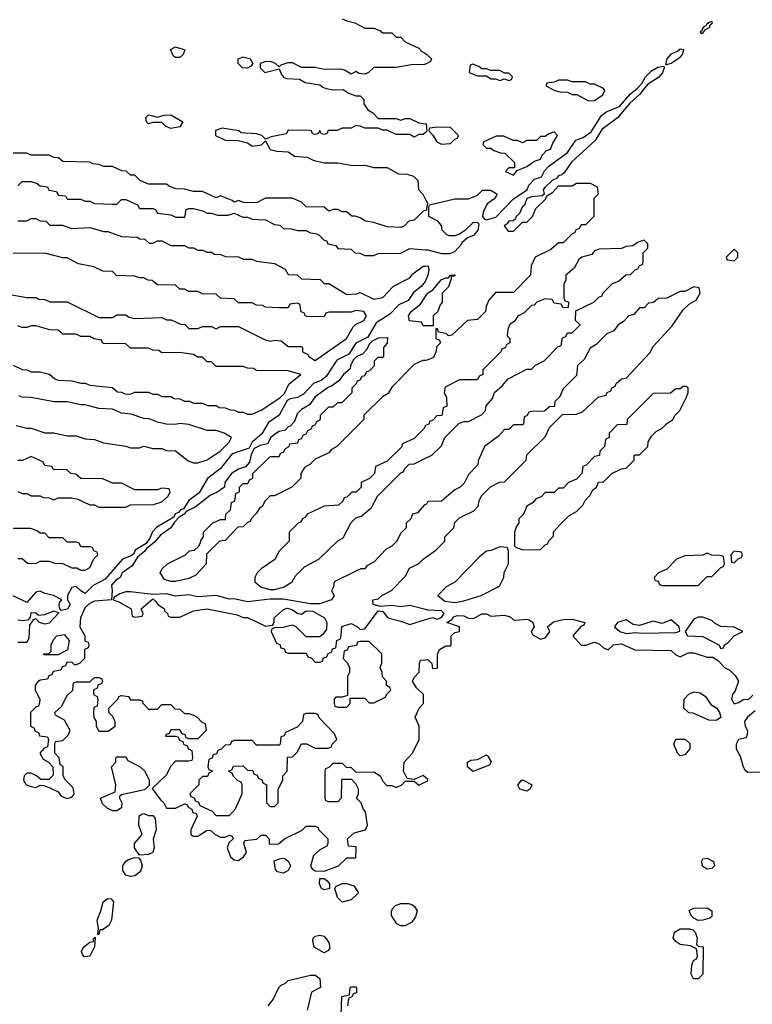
# Model space of a CAD drawing. Header units: inches. Extents: x 2380053 to 2584298, y 380219 to 546618.
# Tile 518 of 656: x 2498199 to 2501450, y 455096 to 459464. Entities that reach past the tile are written whole.
import ezdxf

# ---------------------------------------------------------------- set-up
doc = ezdxf.new("R2010")
doc.units = ezdxf.units.IN
doc.header["$MEASUREMENT"] = 0
doc.layers.add('C4495', color=7, linetype='Continuous')
doc.layers.add('C5405', color=7, linetype='Continuous')

msp = doc.modelspace()

# ---------------------------------------------------------------- linework, layer by layer
at = {"layer": 'C4495', "color": 2, "elevation": 46}
for points in [[(2499630, 459468), (2499650, 459458), (2499686, 459450), (2499730, 459426), (2499770, 459426), (2499796.4, 459416.4), (2499810, 459406), (2499850, 459406), (2499870, 459386), (2499890, 459386), (2499910, 459366), (2499970, 459338), (2499983.1, 459323.1), (2500000, 459313.4)], [(2500000, 459267), (2499995.3, 459264.7), (2499936.4, 459263.6), (2499870, 459252), (2499770, 459252), (2499746, 459230), (2499730, 459222), (2499705.4, 459225.4), (2499690, 459234), (2499670, 459222), (2499639.6, 459239.6), (2499623.6, 459243.6), (2499550, 459242), (2499510, 459252), (2499450, 459252), (2499410, 459272), (2499388.4, 459271.6), (2499358, 459262), (2499350, 459254), (2499334, 459270), (2499316.9, 459276.9), (2499290, 459278), (2499266, 459270), (2499266, 459250), (2499286, 459230), (2499350, 459246), (2499360.2, 459220.2), (2499369.1, 459209.1), (2499382.7, 459202.7), (2499440.4, 459200.4), (2499465.2, 459185.2), (2499530, 459175.3), (2499544, 459164), (2499559, 459159), (2499590, 459152.7), (2499634.6, 459154.6), (2499658, 459138), (2499690, 459126), (2499710, 459126), (2499726, 459110), (2499726, 459090), (2499743.1, 459063.1), (2499766, 459050), (2499790, 459026), (2499870, 459026), (2499890, 459018), (2499910, 459026), (2499930, 459026), (2499970, 459006), (2500000, 459002.3)], [(2500000, 458964), (2499990, 458954), (2499970, 458954), (2499950, 458942), (2499930, 458954), (2499870, 458954), (2499830, 458974), (2499810, 458974), (2499790, 458982), (2499730, 458982), (2499711.6, 458991.6), (2499690, 458994), (2499670, 458982), (2499630, 458982), (2499607.3, 458972.7), (2499568.4, 458971.6), (2499562, 458958), (2499550, 458954), (2499538, 458958), (2499530, 458972), (2499522, 458958), (2499510, 458954), (2499498, 458958), (2499494, 458970), (2499487.3, 458972.7), (2499390, 458974), (2499382, 458958), (2499315.3, 458944.7), (2499290, 458934), (2499274, 458950), (2499250, 458958), (2499182, 458962), (2499171.1, 458971.1), (2499098, 458982), (2499067.3, 458972.7), (2499068, 458950), (2499110, 458928.7), (2499168.4, 458928.4), (2499210, 458918), (2499230, 458902), (2499271.6, 458908.4), (2499290, 458926), (2499310, 458888), (2499340.2, 458880.2), (2499390, 458878), (2499418, 458858), (2499474, 458854), (2499500.4, 458840.4), (2499550, 458828), (2499610, 458828), (2499676.5, 458816.5), (2499730, 458819), (2499770, 458808), (2499830, 458808.7), (2499880.2, 458780.2), (2499918, 458778), (2499946, 458770), (2499966, 458750), (2499968, 458710), (2499988, 458690), (2500000, 458666)], [(2500000, 458617.3), (2499990, 458614), (2499950, 458574), (2499926, 458570), (2499906, 458550), (2499890, 458542), (2499830, 458544.7), (2499770, 458564.7), (2499734, 458570), (2499710, 458584.7), (2499687.3, 458592.7), (2499672.7, 458592.7), (2499650, 458612), (2499630, 458612), (2499610, 458622), (2499590, 458622), (2499570, 458614), (2499550, 458632), (2499470, 458634), (2499450, 458654), (2499408.4, 458671.6), (2499290, 458672), (2499250, 458652), (2499192.7, 458652.7), (2499170, 458662), (2499150, 458654), (2499142, 458662), (2499090, 458682), (2499070, 458674), (2499010, 458702), (2498970, 458702), (2498930, 458712), (2498892.7, 458712.7), (2498863.6, 458723.6), (2498850, 458734), (2498770, 458734), (2498734, 458750), (2498710, 458774), (2498690, 458774), (2498671.6, 458791.6), (2498652.7, 458792.7), (2498610, 458812), (2498572.7, 458812.7), (2498550, 458822), (2498523.6, 458823.6), (2498510, 458832), (2498390, 458834), (2498371.6, 458851.6), (2498350, 458852), (2498330, 458862), (2498250, 458862), (2498230, 458872), (2498170, 458872)], [(2498190, 458726), (2498210, 458746), (2498250, 458746), (2498276.4, 458736.4), (2498290, 458726), (2498322, 458722), (2498327.3, 458707.3), (2498362, 458702), (2498370, 458686), (2498402, 458682), (2498410, 458668), (2498470, 458668), (2498490, 458658), (2498510, 458658), (2498530, 458648.7), (2498610, 458646), (2498630, 458646), (2498650, 458666), (2498670, 458666), (2498722, 458642), (2498730, 458626), (2498790, 458626), (2498802, 458622), (2498810, 458606), (2498870, 458598), (2498891.6, 458588.4), (2498932, 458588), (2498938, 458622), (2498950, 458626), (2498970, 458626), (2499014.6, 458614.6), (2499030, 458606), (2499050, 458606), (2499076.4, 458596.4), (2499123.6, 458596.4), (2499150, 458606), (2499188.4, 458588.4), (2499210, 458588), (2499230, 458579), (2499290, 458575.3), (2499330, 458555.3), (2499352.9, 458552.9), (2499370, 458538), (2499403.6, 458536.4), (2499431.6, 458528.4), (2499470, 458528), (2499490, 458518), (2499510, 458515.3), (2499526, 458510), (2499550, 458486), (2499562, 458482), (2499566, 458470), (2499602, 458462), (2499610, 458448), (2499670, 458446), (2499686, 458430), (2499710, 458428), (2499730, 458418), (2499770, 458418), (2499790, 458426), (2499890, 458428), (2499930, 458448), (2500000, 458443.3)], [(2498190, 458572), (2498230, 458572), (2498250, 458582), (2498270, 458582), (2498290, 458572), (2498314, 458570), (2498332.7, 458552.7), (2498388.4, 458551.6), (2498430, 458538), (2498510, 458542), (2498570, 458524.7), (2498590, 458524.7), (2498650, 458502), (2498719.6, 458499.6), (2498732, 458492), (2498754, 458490), (2498772.7, 458472.7), (2498790, 458472), (2498810, 458482), (2498830, 458482), (2498870, 458462), (2498930, 458462), (2498950, 458452), (2498970, 458452), (2498990, 458442), (2499010, 458442), (2499030, 458432), (2499050, 458432), (2499063.6, 458423.6), (2499090, 458422), (2499112.7, 458412.7), (2499170, 458412), (2499190, 458402), (2499230, 458402), (2499250, 458392), (2499330, 458382), (2499376.9, 458356.9), (2499390, 458334), (2499430, 458332), (2499450, 458314), (2499531.6, 458311.6), (2499550, 458294), (2499570, 458294), (2499650, 458244.7), (2499692.9, 458247.1), (2499710, 458254), (2499770, 458224.7), (2499810, 458232), (2499858, 458282), (2499930, 458318), (2499943.7, 458336.3), (2499989.1, 458370.9), (2500000, 458371)], [(2498163.6, 458243.6), (2498230, 458231.3), (2498271.1, 458231.1), (2498283.6, 458223.6), (2498310, 458222), (2498332.7, 458212.7), (2498410, 458212), (2498550, 458142), (2498610, 458142), (2498630, 458154), (2498670, 458154), (2498683.6, 458143.6), (2498710, 458138), (2498830, 458142), (2498850, 458132), (2498871.6, 458131.6), (2498912.7, 458112.7), (2498931.6, 458111.6), (2498950, 458094), (2498990, 458094), (2499010, 458102), (2499050, 458102), (2499070, 458092), (2499090, 458102), (2499170, 458102), (2499285.4, 458045.4), (2499310, 458038), (2499330, 458042), (2499359.6, 458039.6), (2499390, 458014), (2499450, 458014), (2499454, 458010), (2499454, 457990), (2499478, 457978), (2499482, 457970), (2499510, 457952), (2499648.7, 458050), (2499679, 458101), (2499688.7, 458111.3), (2499726, 458130), (2499738, 458150), (2499726, 458170), (2499690, 458173.2), (2499670, 458166), (2499570, 458166), (2499558, 458162), (2499550, 458146), (2499472.7, 458147.3), (2499466, 458150), (2499462, 458162), (2499447.3, 458167.3), (2499442, 458202), (2499430, 458206), (2499398, 458202), (2499390, 458186), (2499350, 458186), (2499290, 458188), (2499276.4, 458196.4), (2499250, 458198), (2499230, 458208), (2499170, 458208), (2499150, 458226), (2499090, 458228), (2499070, 458246), (2499010, 458248), (2498990, 458258), (2498950, 458258), (2498930, 458268), (2498910, 458268), (2498890, 458286), (2498810, 458288), (2498787.3, 458307.3), (2498768.4, 458308.4), (2498750, 458318), (2498730, 458318), (2498710, 458326), (2498628.4, 458328.4), (2498610, 458346), (2498568.4, 458348.4), (2498527.3, 458367.3), (2498460.4, 458380.4), (2498410, 458408), (2498390, 458408), (2498310, 458428), (2498170, 458426)], [(2500000, 458305.6), (2499998.3, 458301.7), (2499980.4, 458279.6), (2499946.1, 458253.9), (2499922.6, 458217.4), (2499881.2, 458198.8), (2499842, 458158), (2499780.7, 458119.3), (2499744, 458056), (2499690, 458029.4), (2499659.9, 457980.1), (2499606.6, 457953.4), (2499558.6, 457881.4), (2499536.2, 457863.8), (2499502.8, 457850), (2499457.8, 457802.2), (2499431.7, 457788.3), (2499398.8, 457781.2), (2499386, 457774), (2499350.3, 457709.7), (2499302.6, 457677.4), (2499273.8, 457626.2), (2499230.7, 457590), (2499216.8, 457563.2), (2499141.7, 457538.3), (2499090, 457472.7), (2499032.1, 457427.9), (2498995.8, 457364.2), (2498948.9, 457331.1), (2498925.5, 457294.5), (2498912, 457290), (2498903, 457277), (2498888.9, 457271.1), (2498882.8, 457257.2), (2498806.9, 457213.1), (2498788.7, 457191.3), (2498776.7, 457163.3), (2498759.3, 457140.7), (2498711, 457110), (2498705.5, 457094.5), (2498694, 457086), (2498654.8, 457070), (2498577.7, 456982.3), (2498525.5, 456954.5), (2498490, 456919), (2498469.5, 456929.5), (2498450, 456949), (2498430, 456945.2), (2498410.6, 456910), (2498410.8, 456890), (2498422.8, 456870), (2498410.4, 456849.6), (2498383.1, 456843.1), (2498375.3, 456855.3), (2498374, 456870), (2498376.4, 456883.6), (2498386, 456890), (2498349.1, 456909.1), (2498310, 456919), (2498290, 456929), (2498270, 456924), (2498230, 456878), (2498170, 456908)], [(2500000, 458106), (2499990, 458106), (2499982, 458122), (2499928.4, 458128.4), (2499924, 458150), (2499935.3, 458170), (2499978, 458202), (2500000, 458236)], [(2498170, 457931.3), (2498210, 457912), (2498231.1, 457911.1), (2498250, 457902), (2498290, 457902), (2498331.1, 457891.1), (2498354, 457870), (2498370, 457864.7), (2498430, 457862), (2498470, 457852), (2498490, 457852), (2498510, 457842), (2498610, 457832), (2498632.7, 457812.7), (2498650, 457812), (2498664.7, 457804.7), (2498690, 457802), (2498710, 457812), (2498770, 457811.3), (2498790, 457802), (2498810, 457802), (2498830, 457792), (2498870, 457792), (2498883.6, 457783.6), (2498910, 457782), (2498930, 457772), (2498951.6, 457771.6), (2498970, 457762), (2499010, 457762), (2499032.7, 457752.7), (2499070, 457752), (2499083.6, 457743.6), (2499110, 457742), (2499132.7, 457732.7), (2499151.6, 457731.6), (2499170, 457722), (2499190, 457722), (2499210, 457714), (2499230, 457714), (2499270, 457732), (2499353.6, 457786.4), (2499374, 457806), (2499393.6, 457846.4), (2499446, 457890), (2499390, 457906), (2499250, 457908), (2499236.4, 457916.4), (2499210, 457918), (2499190, 457926), (2499070, 457926), (2499050, 457946), (2499030, 457946), (2499010, 457966), (2498990, 457966), (2498970, 457978), (2498907.3, 457987.3), (2498830, 457986), (2498816.4, 457996.4), (2498790, 457998), (2498770, 458006), (2498690, 458006), (2498670, 458026), (2498572.7, 458027.3), (2498566, 458030), (2498562, 458042), (2498528.4, 458048.4), (2498510, 458058), (2498470, 458058), (2498450, 458068), (2498390, 458068), (2498370, 458086), (2498332.7, 458087.3), (2498270, 458106), (2498250, 458106), (2498230, 458098), (2498210, 458098), (2498190, 458106)], [(2500000, 457952.3), (2499988.4, 457951.6), (2499950, 457934), (2499850, 457834), (2499834.6, 457805.4), (2499808.9, 457791.1), (2499726, 457710), (2499726, 457690), (2499606, 457570), (2499583.1, 457556.9), (2499570, 457542), (2499510, 457514), (2499486, 457490), (2499463.1, 457476.9), (2499446, 457450), (2499446, 457430), (2499406, 457390), (2499330, 457352), (2499310, 457352), (2499288, 457330), (2499275.3, 457304.7), (2499263.1, 457296.9), (2499250, 457274), (2499226, 457250), (2499222, 457238), (2499210, 457234), (2499190, 457214), (2499167.3, 457212.7), (2499110, 457154), (2499086, 457150), (2499027.3, 457092.7), (2499026, 457050), (2498980.4, 456999.6), (2498950, 456984.7), (2498890, 456972), (2498870, 456972), (2498841, 456981), (2498822, 457010), (2498830, 457026), (2498854, 457050), (2498934, 457090), (2498952.7, 457107.3), (2498974, 457110), (2498992.7, 457127.3), (2498999.6, 457140.4), (2499003.6, 457156.4), (2499014, 457170), (2499014, 457190), (2499054, 457230), (2499090, 457246), (2499112.7, 457247.3), (2499114, 457270), (2499134, 457290), (2499138, 457322), (2499154, 457330), (2499158, 457362), (2499174, 457370), (2499174, 457390), (2499190, 457406), (2499210, 457406), (2499214, 457410), (2499218, 457422), (2499234, 457430), (2499234, 457450), (2499310, 457526), (2499350, 457526), (2499358, 457542), (2499370, 457546), (2499378, 457562), (2499394, 457570), (2499398, 457582), (2499432.7, 457587.3), (2499438, 457602), (2499450, 457606), (2499458, 457622), (2499470, 457626), (2499478, 457642), (2499494, 457650), (2499498, 457662), (2499510, 457666), (2499518, 457682), (2499534, 457690), (2499534, 457710), (2499570, 457746), (2499590, 457746), (2499610, 457766), (2499630, 457766), (2499674, 457810), (2499674, 457830), (2499694, 457850), (2499698, 457862), (2499710, 457866), (2499718, 457882), (2499730, 457886), (2499738, 457902), (2499752.7, 457907.3), (2499774, 457930), (2499774, 457950), (2499790, 457966), (2499810, 457966), (2499814, 457970), (2499814, 458010), (2499831.6, 458028.4), (2499832.7, 458052.7), (2499790, 458050.7), (2499762.7, 458037.3), (2499750, 458024.7), (2499739.1, 458000.9), (2499719.6, 457980.4), (2499695.3, 457970), (2499682, 457958), (2499666.6, 457930), (2499664.7, 457915.3), (2499635.3, 457890), (2499617.2, 457862.8), (2499582, 457838), (2499567.2, 457832.8), (2499509.6, 457790.4), (2499484.5, 457755.5), (2499450, 457734), (2499430, 457714.8), (2499418, 457682), (2499399, 457661), (2499390, 457658), (2499376.5, 457643.5), (2499350, 457636.3), (2499330, 457624), (2499313.2, 457610), (2499298, 457582), (2499265.4, 457574.6), (2499239, 457561), (2499226.6, 457533.4), (2499219, 457501), (2499200.4, 457479.6), (2499170, 457470.6), (2499139, 457450), (2499109.3, 457410), (2499108, 457390), (2499074, 457366), (2499045.1, 457354.9), (2498978, 457302), (2498937.2, 457282.8), (2498928.7, 457270), (2498904.7, 457255.3), (2498885.2, 457234.8), (2498869.2, 457210), (2498822.9, 457177.1), (2498795.9, 457144.1), (2498761.5, 457118.5), (2498753.8, 457106.2), (2498720.9, 457079.1), (2498698.4, 457041.6), (2498654, 457010), (2498644, 456990), (2498623.7, 456976.3), (2498605.4, 456954.6), (2498609.3, 456930), (2498606, 456890), (2498530, 456884), (2498507, 456873), (2498490, 456856), (2498468.7, 456810), (2498466, 456770), (2498488, 456730), (2498488.4, 456708.4), (2498502, 456702), (2498506, 456690), (2498502, 456678), (2498486, 456670), (2498486, 456630), (2498466, 456610), (2498450, 456602), (2498442, 456602), (2498430, 456614), (2498407.3, 456612.7), (2498402, 456598), (2498387.3, 456592.7), (2498382, 456578), (2498347.3, 456572.7), (2498342, 456558), (2498327.3, 456552.7), (2498322, 456538), (2498290, 456534), (2498276.4, 456523.6), (2498268, 456510), (2498268, 456490), (2498288, 456450), (2498287.3, 456432.7), (2498282, 456418), (2498270, 456414), (2498246, 456390), (2498246, 456330), (2498262, 456322), (2498267.3, 456307.3), (2498282, 456302), (2498287.3, 456287.3), (2498322, 456282), (2498326, 456270), (2498322, 456238), (2498307.3, 456232.7), (2498288, 456210), (2498303.1, 456183.1), (2498326, 456170), (2498346, 456150), (2498347.3, 456112.7), (2498327.3, 456092.7), (2498292.7, 456092.7), (2498274, 456110), (2498250, 456122), (2498230, 456122), (2498218, 456110), (2498215.3, 456090), (2498228, 456070), (2498250, 456062), (2498270, 456058), (2498290, 456068), (2498307.3, 456067.3), (2498330, 456058), (2498370, 456038), (2498381.2, 456021.2), (2498408.4, 456008.4), (2498430, 456015.3), (2498436.8, 456023.2), (2498441, 456030), (2498436.3, 456056.3), (2498402, 456090), (2498392, 456110), (2498391.6, 456151.6), (2498378, 456158), (2498374, 456190), (2498354, 456210), (2498354, 456250), (2498358, 456262), (2498390, 456266), (2498414, 456290), (2498422, 456310), (2498396.9, 456356.9), (2498358, 456378), (2498354, 456390), (2498383.6, 456416.4), (2498410, 456466), (2498434, 456490), (2498438, 456522), (2498450, 456526), (2498510, 456526), (2498530, 456546), (2498550, 456546), (2498562, 456542), (2498566, 456530), (2498562, 456518), (2498547.3, 456512.7), (2498542, 456498), (2498526, 456490), (2498526, 456470), (2498542, 456462), (2498546, 456450), (2498542, 456418), (2498527.3, 456412.7), (2498526, 456390), (2498528.4, 456368.4), (2498538, 456350), (2498538, 456330), (2498550, 456308), (2498591.6, 456308.4), (2498622, 456330), (2498622, 456350), (2498610, 456374), (2498594, 456390), (2498594, 456410), (2498634, 456450), (2498638, 456462), (2498650, 456466), (2498682, 456462), (2498690, 456446), (2498730, 456446), (2498742, 456442), (2498746, 456430), (2498770, 456406), (2498810, 456406), (2498830, 456426), (2498870, 456426), (2498887.3, 456407.3), (2498910, 456406), (2498930, 456386), (2498950, 456386), (2498970, 456378), (2498986, 456370), (2499007.3, 456347.3), (2499022, 456342), (2499026, 456310), (2498990, 456274), (2498950, 456274), (2498938, 456278), (2498934, 456290), (2498918, 456298), (2498910, 456314), (2498870, 456314), (2498862, 456298), (2498847.3, 456292.7), (2498846, 456286), (2498890, 456286), (2498902, 456282), (2498907.3, 456267.3), (2498922, 456262), (2498926, 456250), (2498942, 456242), (2498947.3, 456227.3), (2498962, 456222), (2498966, 456190), (2498962, 456178), (2498950, 456174), (2498890, 456174), (2498868.4, 456151.6), (2498850, 456114), (2498786, 456054), (2498823.1, 456003.1), (2498838, 455990), (2498850, 455966), (2498890, 455966), (2498930, 455986), (2498942, 455982), (2498946, 455970), (2498962, 455962), (2498967.3, 455947.3), (2498982, 455942), (2498986, 455930), (2498958, 455870), (2498958, 455850), (2498970, 455842), (2498990, 455842), (2499030, 455868), (2499047.3, 455867.3), (2499066, 455850), (2499090, 455838), (2499110, 455838), (2499130, 455846), (2499142, 455842), (2499146, 455830), (2499127.3, 455812.7), (2499119, 455790), (2499134, 455750), (2499150, 455737.2), (2499170, 455734), (2499192, 455750), (2499204.7, 455770), (2499194, 455810), (2499198, 455822), (2499251.6, 455828.4), (2499270, 455846), (2499290, 455846), (2499306, 455830), (2499306, 455810), (2499310, 455806), (2499347.3, 455807.3), (2499374, 455830), (2499451.6, 455868.4), (2499470, 455886), (2499510, 455886), (2499522, 455882), (2499526, 455870), (2499566, 455830), (2499566, 455810), (2499562, 455798), (2499530, 455782), (2499503.1, 455756.9), (2499488.9, 455708.9), (2499496.4, 455696.4), (2499510, 455688), (2499550, 455686), (2499614, 455710), (2499650, 455746), (2499690, 455746), (2499692, 455790), (2499690, 455794), (2499658, 455798), (2499654, 455830), (2499683.6, 455856.4), (2499734, 455870), (2499742, 455890), (2499734, 455950), (2499723.6, 455963.6), (2499714, 455990), (2499694, 456010), (2499702, 456030), (2499702, 456050), (2499690, 456074), (2499672.7, 456092.7), (2499627.3, 456092.7), (2499626, 456010), (2499610, 455994), (2499570, 455994), (2499558, 455998), (2499554, 456010), (2499554, 456130), (2499558, 456142), (2499572.7, 456147.3), (2499590, 456166), (2499630, 456166), (2499647.3, 456147.3), (2499670, 456146), (2499690, 456126), (2499770, 456128), (2499798, 456110), (2499810, 456086), (2499827.3, 456067.3), (2499850, 456066), (2499870, 456058), (2499894, 456070), (2499910, 456086), (2499950, 456086), (2499970, 456068.7), (2500000, 456083.2)], [(2498183.6, 457663.6), (2498230, 457652), (2498250, 457652), (2498310, 457631.3), (2498350.9, 457630.9), (2498410, 457618), (2498450, 457618), (2498490, 457604.7), (2498530, 457602), (2498570, 457586), (2498670, 457571.3), (2498690, 457564.7), (2498730, 457564.7), (2498750, 457571.3), (2498790, 457562), (2498830, 457562), (2498850, 457552), (2498890, 457551.3), (2498946.8, 457506.8), (2498970, 457498), (2498990, 457498), (2499030, 457511.3), (2499070, 457538), (2499088, 457550), (2499128, 457590), (2499138, 457610), (2499106, 457630), (2499070, 457642), (2499030, 457642), (2498950, 457668.7), (2498910, 457672.3), (2498890, 457668), (2498848.9, 457668.9), (2498810, 457678), (2498773.6, 457693.6), (2498750, 457694), (2498693.6, 457713.6), (2498650, 457719), (2498610, 457735.3), (2498550, 457739), (2498490, 457755.3), (2498470, 457755.3), (2498410, 457768), (2498351.6, 457768.4), (2498248.4, 457788.4), (2498210, 457788.7), (2498194.6, 457794.6)], [(2500000, 457663), (2499998, 457662), (2499994, 457650), (2499950, 457606), (2499898, 457582), (2499892.7, 457567.3), (2499830, 457506), (2499778, 457482), (2499774, 457450), (2499751.6, 457428.4), (2499714, 457410), (2499714, 457390), (2499691.6, 457368.4), (2499672.7, 457367.3), (2499650, 457346), (2499638, 457342), (2499632.7, 457327.3), (2499614, 457310), (2499550, 457306), (2499474, 457270), (2499464.7, 457255.3), (2499454, 457250), (2499444.7, 457235.3), (2499434, 457230), (2499394, 457190), (2499394, 457150), (2499350, 457106), (2499331.1, 457068.9), (2499270, 457028), (2499252, 457010), (2499242, 456990), (2499242, 456970), (2499270, 456946), (2499310, 456936), (2499330, 456936), (2499370, 456946), (2499408, 456970), (2499423.1, 456996.9), (2499463.1, 457036.9), (2499526, 457070), (2499610, 457152), (2499634.6, 457165.4), (2499670, 457234), (2499690, 457254), (2499716.4, 457263.6), (2499760.4, 457299.6), (2499786, 457350), (2499890, 457454), (2499902, 457458), (2499907.3, 457472.7), (2499927.3, 457492.7), (2499950, 457494), (2500000, 457518)], [(2498190, 457371.3), (2498210, 457362), (2498230, 457362), (2498250, 457352), (2498290, 457352), (2498303.6, 457343.6), (2498330, 457342), (2498350, 457334), (2498370, 457342), (2498430, 457342), (2498456.9, 457336.9), (2498510, 457312), (2498530, 457311.3), (2498550, 457302), (2498670, 457302), (2498690, 457312), (2498792.7, 457312.7), (2498830, 457324.7), (2498858, 457350), (2498866, 457370), (2498862, 457382), (2498830, 457386), (2498810, 457378), (2498710, 457378), (2498650, 457408), (2498610, 457408), (2498567.3, 457427.3), (2498470, 457428), (2498447.3, 457447.3), (2498426, 457450), (2498407.3, 457467.3), (2498348.4, 457468.4), (2498342, 457482), (2498310, 457486), (2498302, 457502), (2498250, 457526), (2498211.6, 457508.4), (2498190, 457508)], [(2500000, 457313), (2499994, 457310), (2499963.6, 457276.4), (2499942, 457270), (2499934, 457250), (2499914, 457230), (2499914, 457210), (2499890, 457186), (2499871.1, 457148.9), (2499850, 457128), (2499825.4, 457114.6), (2499770, 457058), (2499739.6, 457040.4), (2499730, 457028), (2499712.7, 457027.3), (2499690, 457018), (2499594, 456970), (2499591.6, 456948.4), (2499582, 456930), (2499594, 456910), (2499582, 456890), (2499530, 456873.2), (2499490, 456873.2), (2499370, 456893.2), (2499310, 456893.2), (2499210, 456881.2), (2499150, 456894.5), (2499130, 456892.7), (2499070, 456909.2), (2498990, 456904), (2498950, 456912.7), (2498890, 456906.6), (2498850, 456917.2), (2498790, 456914), (2498690, 456926), (2498670, 456926), (2498642.8, 456917.2), (2498618, 456902), (2498614, 456890), (2498638, 456882), (2498694, 456850), (2498698, 456818), (2498710, 456814), (2498742, 456818), (2498746, 456830), (2498738, 456850), (2498790, 456894), (2498803.6, 456883.6), (2498812, 456870), (2498842, 456850), (2498842, 456842), (2498854, 456830), (2498858, 456818), (2498870, 456814), (2498910, 456814), (2498970, 456842), (2499030, 456851), (2499163.6, 456823.6), (2499190, 456812), (2499210, 456812), (2499290, 456774), (2499322, 456778), (2499328, 456792), (2499328.7, 456810), (2499370, 456847.3), (2499386.3, 456853.7), (2499407.7, 456847.7), (2499430, 456831), (2499450, 456826), (2499470, 456842), (2499499.6, 456839.6), (2499551.3, 456810), (2499562, 456790), (2499559.6, 456760.4), (2499543.6, 456736.4), (2499530, 456726), (2499470, 456726), (2499426, 456770), (2499410, 456778), (2499367.3, 456767.3), (2499330, 456766), (2499318, 456762), (2499314, 456750), (2499338, 456698), (2499352.7, 456692.7), (2499358, 456678), (2499372.7, 456672.7), (2499378, 456658), (2499390, 456654), (2499470, 456654), (2499478, 456638), (2499492.7, 456632.7), (2499510, 456614), (2499530, 456614), (2499542, 456618), (2499547.3, 456632.7), (2499562, 456638), (2499567.3, 456652.7), (2499582, 456658), (2499587.3, 456672.7), (2499602, 456678), (2499606, 456710), (2499622, 456718), (2499626, 456730), (2499628, 456772), (2499670, 456784.7), (2499698, 456770), (2499710, 456758), (2499730, 456762), (2499790, 456841), (2499810, 456838), (2499832, 456810), (2499890, 456796.3), (2499930, 456781), (2500000, 456802.7)], [(2498190, 457074), (2498210, 457074), (2498232.7, 457052.7), (2498270, 457052), (2498290, 457062), (2498330, 457062), (2498352.7, 457052.7), (2498390, 457052), (2498430, 457032), (2498451.6, 457031.6), (2498470, 457022), (2498490, 457022), (2498510, 457034), (2498527.3, 457072.7), (2498546, 457090), (2498542, 457102), (2498527.3, 457107.3), (2498522, 457122), (2498510, 457126), (2498470, 457126), (2498462, 457142), (2498450, 457146), (2498410, 457146), (2498390, 457166), (2498330, 457166), (2498310, 457186), (2498290, 457186), (2498276.4, 457196.4), (2498247.3, 457207.3), (2498170, 457206)], [(2500000, 456846.7), (2499930, 456865.2), (2499890, 456859.3), (2499850, 456865.2), (2499800.2, 456860.2), (2499768, 456870), (2499766, 456890), (2499790, 456894), (2499806, 456910), (2499848.4, 456931.6), (2499910, 456994), (2499928.9, 457031.1), (2499970, 457052), (2499988.9, 457071.1), (2500000, 457078.7)], [(2498190, 456801), (2498210, 456798), (2498238, 456802), (2498247.3, 456812.7), (2498250, 456834), (2498270, 456832), (2498282, 456822), (2498310, 456824.7), (2498350, 456841), (2498372.7, 456832.7), (2498330, 456786.6), (2498310, 456782.7), (2498286, 456790), (2498270, 456806), (2498258, 456802), (2498242.8, 456777.2), (2498239.9, 456720.1), (2498230, 456700.9), (2498190, 456701.2)], [(2500000, 456102.5), (2499990, 456111), (2499950, 456094), (2499918, 456098), (2499902, 456130), (2499904.7, 456170), (2499942, 456210), (2499971.3, 456270), (2499971, 456330), (2499954, 456370), (2499972, 456410), (2499991.3, 456430), (2499990.7, 456470.7), (2499959.6, 456499.6), (2499942, 456530), (2499950, 456546), (2499972, 456570), (2499972.7, 456607.3), (2499978, 456622), (2500000, 456624.7)], [(2499302, 455090), (2499323.1, 455116.9), (2499349.1, 455170.9), (2499359, 455181), (2499378, 455190), (2499390, 455202), (2499490, 455226), (2499510, 455224.7), (2499531.1, 455211.1), (2499534, 455170), (2499494, 455150), (2499474, 455070)], [(2499626, 455050), (2499628, 455130), (2499662, 455138), (2499666, 455170), (2499670, 455174), (2499690, 455174), (2499694, 455170), (2499692.7, 455147.3), (2499678, 455142), (2499674, 455130), (2499658, 455122), (2499654, 455090)]]:
    msp.add_lwpolyline(points, dxfattribs=at)
for points in [[(2498890, 459295.3), (2498882, 459302), (2498868.7, 459331.3), (2498890, 459342.8), (2498932, 459330), (2498924.7, 459310), (2498910, 459295.3)], [(2499210, 459249), (2499188, 459250), (2499168, 459270), (2499168, 459290), (2499190, 459298.8), (2499222, 459290), (2499234, 459270), (2499223.6, 459256.4)], [(2498810, 459031.3), (2498840.2, 459039.8), (2498870, 459041), (2498922, 459010), (2498910, 458988.7), (2498870, 458981.2), (2498848, 458990), (2498830, 459008), (2498790, 459008), (2498770, 459002), (2498762, 459010), (2498758, 459030), (2498770, 459042)], [(2498306, 456646), (2498306, 456650), (2498327.3, 456652.7), (2498338, 456662), (2498339, 456690), (2498350, 456716), (2498364, 456730), (2498395.9, 456735.9), (2498418, 456710), (2498411.6, 456668.4), (2498370, 456646)], [(2499750, 456706), (2499710, 456706), (2499698, 456702), (2499692.7, 456687.3), (2499658, 456682), (2499652.7, 456667.3), (2499638, 456662), (2499634, 456630), (2499654, 456610), (2499662, 456590), (2499662, 456570), (2499654, 456550), (2499654, 456466), (2499630, 456458), (2499602, 456458), (2499594, 456450), (2499594, 456430), (2499598, 456418), (2499610, 456414), (2499650, 456414), (2499666, 456430), (2499666, 456454), (2499730, 456454), (2499750, 456434), (2499770, 456434), (2499822, 456458), (2499826, 456470), (2499846, 456490), (2499842, 456502), (2499826, 456510), (2499826, 456530), (2499808.4, 456548.4), (2499807.3, 456567.3), (2499798, 456590), (2499806, 456610), (2499806, 456650)], [(2499510, 456386), (2499470, 456386), (2499458, 456382), (2499454, 456350), (2499430, 456326), (2499378, 456302), (2499372.7, 456287.3), (2499358, 456282), (2499354, 456250), (2499350, 456246), (2499250, 456246), (2499230, 456266), (2499150, 456266), (2499138, 456262), (2499132.7, 456247.3), (2499110, 456246), (2499092.7, 456227.3), (2499078, 456222), (2499072.7, 456207.3), (2499058, 456202), (2499052.7, 456187.3), (2499038, 456182), (2499034, 456150), (2499038, 456138), (2499054, 456130), (2499038, 456122), (2499032.7, 456107.3), (2499010, 456106), (2498994, 456090), (2498994, 456070), (2498954, 456030), (2498958, 456018), (2498972.7, 456012.7), (2498978, 455998), (2498992.7, 455992.7), (2498998, 455978), (2499052.7, 455952.7), (2499070, 455934), (2499130, 455934), (2499156.4, 455963.6), (2499186, 456030), (2499186, 456070), (2499182, 456082), (2499167.3, 456087.3), (2499147.3, 456107.3), (2499142, 456122), (2499126, 456130), (2499142, 456138), (2499147.3, 456152.7), (2499190, 456154), (2499210, 456134), (2499232.7, 456132.7), (2499238, 456118), (2499252.7, 456112.7), (2499258, 456098), (2499272.7, 456092.7), (2499278, 456078), (2499294, 456070), (2499294, 455990), (2499310, 455974), (2499330, 455974), (2499346, 455990), (2499346, 456050), (2499366, 456090), (2499366, 456110), (2499386, 456130), (2499387.3, 456192.7), (2499410, 456194), (2499430, 456214), (2499450, 456252), (2499471.6, 456251.6), (2499510, 456232), (2499567.3, 456232.7), (2499582, 456238), (2499586, 456250), (2499606, 456270), (2499596.4, 456296.4), (2499527.3, 456367.3), (2499522, 456382)], [(2498610, 455954), (2498586.3, 455966.3), (2498565.6, 455985.6), (2498558, 456010), (2498622, 456038), (2498626, 456070), (2498606, 456150), (2498626, 456170), (2498626, 456190), (2498630, 456194), (2498670, 456194), (2498678, 456178), (2498734, 456150), (2498754, 456130), (2498774, 456090), (2498774, 456066), (2498752, 456048), (2498650, 456026), (2498642, 456018), (2498642, 456010), (2498652, 455990), (2498650, 455968), (2498630, 455954)], [(2498770, 455934), (2498790, 455934), (2498799.6, 455919.6), (2498804.7, 455870), (2498791.1, 455828.9), (2498794.8, 455790), (2498790, 455769), (2498770, 455761.2), (2498730, 455758), (2498708.7, 455790), (2498708, 455810), (2498742, 455850), (2498728, 455890), (2498728.4, 455931.6), (2498740.4, 455939.6), (2498750, 455942)], [(2498690, 455662.7), (2498670, 455668.7), (2498656, 455690), (2498656, 455710), (2498669.5, 455730.5), (2498681.5, 455738.5), (2498710, 455746.8), (2498725.4, 455745.4), (2498735.3, 455735.3), (2498742.8, 455710), (2498735.2, 455684.8), (2498710, 455666)], [(2499370, 455677.2), (2499343.2, 455683.2), (2499333.6, 455693.6), (2499328, 455732), (2499356.4, 455743.6), (2499370, 455744.7), (2499379.8, 455739.8), (2499392, 455730), (2499401, 455710), (2499390, 455689.2)], [(2499550, 455604), (2499538, 455610), (2499529, 455630), (2499530, 455654), (2499550, 455654), (2499563.6, 455643.6), (2499574, 455630), (2499574, 455610), (2499570, 455608.7)], [(2499630, 455549), (2499608.7, 455570), (2499598, 455610), (2499602, 455618), (2499630, 455632), (2499650, 455632), (2499682, 455622), (2499702, 455590), (2499670, 455559)], [(2498546, 455406), (2498548, 455432), (2498542.7, 455470), (2498559, 455510), (2498569, 455550), (2498590, 455566), (2498604.7, 455564.7), (2498614.8, 455550), (2498606, 455470), (2498594.9, 455445.1), (2498566, 455426), (2498554, 455426), (2498550, 455406)], [(2499890, 455444), (2499872.7, 455452.7), (2499849, 455490), (2499849, 455510), (2499856.5, 455523.5), (2499866, 455534), (2499890, 455542.8), (2499923.5, 455543.5), (2499939.1, 455539.1), (2499951.3, 455530), (2499962.8, 455510), (2499955.5, 455484.5), (2499939.1, 455460.9), (2499910, 455444)], [(2498487, 455307), (2498477.2, 455317.2), (2498473.2, 455330), (2498481.2, 455350), (2498510, 455372), (2498526, 455374), (2498526, 455386), (2498534, 455394), (2498531.1, 455351.1), (2498510, 455309.4)], [(2499550, 455324), (2499505.2, 455350), (2499500.2, 455379.8), (2499501.2, 455390), (2499510, 455398.8), (2499530, 455402.8), (2499550, 455398), (2499570.7, 455370.7), (2499574.8, 455345.2), (2499566.4, 455333.6)]]:
    msp.add_lwpolyline(points, close=True, dxfattribs=at)
at = {"layer": 'C5405', "color": 2, "elevation": 46}
for points in [[(2501270, 459455.3), (2501254, 459450), (2501254, 459446), (2501250, 459448.7), (2501243, 459437), (2501231.3, 459430), (2501234, 459426), (2501230, 459428), (2501225.8, 459414.2), (2501218, 459410), (2501222.8, 459402.8), (2501230, 459404), (2501240.9, 459419.1), (2501261.2, 459430), (2501261.2, 459438.8), (2501272.7, 459450)], [(2501130, 459332.3), (2501117.6, 459322.4), (2501089, 459311), (2501070.8, 459290), (2501064.7, 459264.7), (2501070, 459264.7), (2501090, 459270.8), (2501130, 459297.3), (2501140.9, 459310), (2501146, 459330)], [(2500210, 459266), (2500198, 459262), (2500194, 459230), (2500230, 459214), (2500270, 459214), (2500290, 459202), (2500310, 459202), (2500330, 459194), (2500350, 459202), (2500370, 459194), (2500382, 459198), (2500386, 459210), (2500370, 459226), (2500350, 459226), (2500330, 459238), (2500290, 459238), (2500270, 459246), (2500250, 459246), (2500236.4, 459256.4)], [(2500630, 459195.3), (2500590, 459195.3), (2500570, 459186), (2500538, 459182), (2500534, 459170), (2500574, 459150), (2500596.4, 459143.6), (2500630, 459142), (2500650, 459132), (2500671.6, 459131.6), (2500723.6, 459103.6), (2500750, 459104.7), (2500786, 459130), (2500795.3, 459150), (2500790, 459158), (2500750, 459178), (2500730, 459178), (2500710, 459188), (2500650, 459188)], [(2500052.7, 458987.3), (2500018, 458982), (2500014, 458970), (2500032, 458952), (2500050, 458922), (2500070, 458912), (2500110, 458914), (2500130, 458934), (2500142, 458938), (2500146, 458950), (2500110, 458986)], [(2500570, 458966), (2500543.6, 458956.4), (2500530, 458946), (2500510, 458946), (2500491.6, 458928.4), (2500450, 458928), (2500430, 458918), (2500407.3, 458927.3), (2500388.4, 458928.4), (2500347.3, 458947.3), (2500312.7, 458947.3), (2500258, 458922), (2500254, 458910), (2500270, 458894), (2500290, 458894), (2500303.6, 458883.6), (2500332.7, 458872.7), (2500351.6, 458871.6), (2500394, 458830), (2500394, 458806), (2500370, 458806), (2500354, 458790), (2500390, 458774), (2500406, 458794), (2500450, 458812), (2500484, 458836), (2500510, 458844.7), (2500518, 458862), (2500537.2, 458882.8), (2500554, 458890), (2500564, 458916), (2500586, 458950)], [(2501370, 458446), (2501334, 458410), (2501338, 458398), (2501370, 458394), (2501386, 458410), (2501386, 458430)], [(2501156.4, 457836.4), (2501143.6, 457836.4), (2501130, 457826), (2501110, 457826), (2501087.3, 457807.3), (2501010, 457806), (2500894, 457690), (2500892.7, 457667.3), (2500850, 457666), (2500814, 457630), (2500814, 457610), (2500798, 457602), (2500794, 457570), (2500774, 457550), (2500772, 457530), (2500750, 457526), (2500712.7, 457487.3), (2500698, 457482), (2500694, 457450), (2500670, 457426), (2500634, 457410), (2500610, 457386), (2500590, 457386), (2500570, 457366), (2500530, 457366), (2500512.7, 457347.3), (2500490, 457338), (2500478, 457322), (2500450, 457306), (2500434, 457270), (2500414, 457250), (2500414, 457230), (2500403.6, 457216.4), (2500394, 457190), (2500394, 457130), (2500402, 457122), (2500432.7, 457112.7), (2500510, 457114), (2500530, 457134), (2500542, 457138), (2500546, 457150), (2500567.3, 457172.7), (2500568.4, 457191.6), (2500596.4, 457223.6), (2500636.4, 457263.6), (2500670, 457282), (2500698, 457310), (2500708.4, 457331.6), (2500730, 457354), (2500742, 457378), (2500758, 457390), (2500767.3, 457412.7), (2500790, 457414), (2500826, 457450), (2500870, 457472), (2500890, 457474), (2500926, 457510), (2500926, 457530), (2500930, 457534), (2500950, 457534), (2500986, 457570), (2500988.4, 457591.6), (2501003.1, 457616.9), (2501023.1, 457636.9), (2501050, 457652), (2501068.9, 457671.1), (2501098, 457690), (2501108, 457710), (2501128, 457730), (2501158, 457790), (2501166, 457810), (2501166, 457830)], [(2500330, 457126), (2500291.6, 457108.4), (2500270, 457106), (2500239.6, 457080.4), (2500130, 456968), (2500091.6, 456948.4), (2500054, 456910), (2500084.7, 456884.7), (2500130, 456878), (2500170, 456886), (2500246, 456910), (2500328.4, 456951.6), (2500348, 456990), (2500348.9, 457011.1), (2500368, 457050), (2500367.3, 457107.3), (2500362, 457122)], [(2501250, 457098), (2501230, 457088), (2501150, 457086), (2501114, 457070), (2501070, 457026), (2501034, 457010), (2501014, 456990), (2501018, 456978), (2501032.7, 456972.7), (2501038, 456958), (2501050, 456954), (2501210, 456954), (2501250, 456994), (2501270, 456994), (2501310, 457034), (2501322, 457038), (2501326, 457050), (2501322, 457082), (2501307.3, 457087.3), (2501270, 457088)], [(2501370, 457106), (2501354, 457090), (2501358, 457058), (2501370, 457054), (2501387.3, 457072.7), (2501402, 457078), (2501406, 457090), (2501402, 457102)], [(2501230, 456814), (2501210, 456813.2), (2501190, 456804), (2501151.3, 456750), (2501162, 456730), (2501230, 456727.3), (2501302, 456690), (2501310, 456674), (2501322, 456678), (2501326, 456690), (2501341.2, 456698.8), (2501369.4, 456730.6), (2501408, 456750), (2501370, 456769), (2501310, 456772.3), (2501285.1, 456785.1), (2501270, 456799)], [(2501090, 456801.2), (2501050, 456786), (2501010, 456796), (2500950, 456776.2), (2500921.2, 456781.2), (2500890, 456800.9), (2500851.3, 456790), (2500838, 456770), (2500862, 456750), (2500890, 456741), (2500930, 456746), (2500962, 456742), (2501110, 456744.7), (2501128, 456752), (2501125.2, 456770)], [(2501290, 456355.3), (2501256.4, 456356.4), (2501187.3, 456387.3), (2501168.4, 456388.4), (2501146, 456410), (2501148, 456450), (2501168.9, 456471.1), (2501190, 456482), (2501218, 456478), (2501242, 456462), (2501266.4, 456426.4), (2501292, 456410), (2501304.7, 456390), (2501310, 456368)], [(2501130, 456198), (2501118, 456210), (2501102, 456250), (2501110, 456272), (2501151.6, 456271.6), (2501172.7, 456252.7), (2501172, 456230), (2501150, 456202)], [(2500210, 456129), (2500186, 456150), (2500186, 456170), (2500200.4, 456179.6), (2500230, 456182), (2500270, 456202), (2500276.9, 456196.9), (2500291.3, 456171.3), (2500283.6, 456156.4)], [(2500450, 456042), (2500418, 456050), (2500408.7, 456068.7), (2500426, 456090), (2500434, 456090), (2500472, 456070), (2500462, 456050)], [(2501250, 455695.3), (2501230, 455708), (2501225.2, 455730), (2501230, 455742), (2501250, 455744.7), (2501278, 455730), (2501282, 455710), (2501270, 455698)], [(2501210, 455468), (2501190, 455478), (2501178, 455490), (2501170, 455512), (2501190, 455522), (2501250, 455524.7), (2501270.5, 455510.5), (2501270, 455486), (2501262, 455478), (2501230, 455468.7)], [(2501210, 455209), (2501189.3, 455209.3), (2501179, 455230), (2501182, 455270), (2501188.9, 455291.1), (2501202, 455298), (2501206, 455310), (2501202, 455342), (2501175.3, 455355.3), (2501130, 455361.2), (2501112.5, 455372.5), (2501099, 455390), (2501104.1, 455415.9), (2501129.3, 455430.7), (2501171.3, 455431.3), (2501186, 455426), (2501196, 455416), (2501204.7, 455390), (2501202, 455362), (2501210, 455354), (2501231.6, 455351.6), (2501230.8, 455230)]]:
    msp.add_lwpolyline(points, close=True, dxfattribs=at)
for points in [[(2500000, 459313.4), (2500006, 459310), (2500026, 459290), (2500022, 459278), (2500000, 459267)], [(2500000, 458443.3), (2500010, 458442.7), (2500070, 458426), (2500107, 458427), (2500130, 458436), (2500160.7, 458470), (2500162.5, 458477.5), (2500184, 458496), (2500217.3, 458510), (2500233, 458530), (2500237.3, 458557.3), (2500230, 458564.7), (2500210, 458562.8), (2500173.2, 458526.8), (2500150, 458512), (2500130, 458504.7), (2500105.4, 458505.4), (2500094, 458510), (2500074, 458530), (2500071.3, 458551.3), (2500054, 458570), (2500014, 458590), (2500014, 458630), (2500018, 458642), (2500130, 458668.7), (2500191.1, 458668.9), (2500230, 458686), (2500252.7, 458707.3), (2500290, 458708), (2500318, 458690), (2500308, 458670), (2500273.6, 458646.4), (2500255.3, 458610), (2500253.2, 458590), (2500260.1, 458580.1), (2500270, 458576), (2500311.9, 458588.1), (2500390, 458669.5), (2500450.6, 458709.4), (2500458, 458730), (2500483.1, 458756.9), (2500513.8, 458766.2), (2500527.5, 458792.5), (2500546.4, 458813.6), (2500630, 458875.1), (2500666.8, 458930), (2500699.4, 458940.6), (2500734.4, 458965.6), (2500781.1, 459038.9), (2500804.2, 459055.8), (2500860.7, 459079.3), (2500910, 459135.1), (2500940.7, 459159.3), (2500959.3, 459180.7), (2500976.3, 459210), (2501002.9, 459237.1), (2501030, 459253.3), (2501057.2, 459257.2), (2501059, 459250), (2501051.5, 459228.5), (2501033.4, 459206.6), (2500984.1, 459175.9), (2500950, 459131.3), (2500906.3, 459093.7), (2500852.3, 459027.7), (2500782.7, 458977.3), (2500752.1, 458927.9), (2500647.6, 458832.4), (2500615.3, 458784.7), (2500604.7, 458775.3), (2500590, 458770.8), (2500581.2, 458758.8), (2500562, 458750), (2500530, 458721), (2500521.2, 458710), (2500526, 458690), (2500518, 458682), (2500470, 458677.3), (2500449.3, 458670.7), (2500438.4, 458641.6), (2500427.9, 458632.1), (2500416.5, 458603.5), (2500402, 458590), (2500399, 458581), (2500389, 458571), (2500369.6, 458570.4), (2500362, 458558), (2500348.7, 458550), (2500366, 458526), (2500390, 458526), (2500430, 458566), (2500450, 458566), (2500474, 458590), (2500490, 458626), (2500532.7, 458667.3), (2500538, 458682), (2500563.6, 458696.4), (2500590, 458726), (2500650, 458726), (2500670, 458738), (2500730, 458738), (2500762, 458722), (2500766, 458690), (2500746, 458670), (2500746, 458590), (2500710, 458554), (2500690, 458554), (2500682, 458538), (2500666, 458530), (2500662, 458518), (2500650, 458514), (2500610, 458474), (2500590, 458474), (2500556.4, 458443.6), (2500486, 458410), (2500468.4, 458371.6), (2500466, 458330), (2500390, 458254), (2500310, 458254), (2500280.4, 458219.6), (2500268.4, 458191.6), (2500266, 458170), (2500230, 458134), (2500186, 458130), (2500116.4, 458063.6), (2500102, 458062), (2500091.6, 458071.6), (2500058, 458078), (2500052.7, 458092.7), (2500046, 458094), (2500046, 458050), (2500062, 458042), (2500066, 458030), (2500048, 458012), (2500047.3, 457992.7), (2500035.3, 457964.7), (2500007.3, 457952.7), (2500000, 457952.3)], [(2500000, 459002.3), (2500002, 459002), (2500006, 458970), (2500000, 458964)], [(2500000, 458666), (2500008, 458650), (2500002, 458618), (2500000, 458617.3)], [(2500000, 457518), (2500028.4, 457531.6), (2500070, 457574), (2500086, 457610), (2500147.3, 457672.7), (2500170, 457682), (2500190, 457682), (2500248.4, 457711.6), (2500266, 457730), (2500268.7, 457751.3), (2500296.4, 457783.6), (2500306, 457810), (2500340.4, 457839.6), (2500366, 457870), (2500450, 457914), (2500470, 457914), (2500488.4, 457931.6), (2500526, 457950), (2500587.3, 458012.7), (2500602, 458018), (2500607.3, 458052.7), (2500622, 458058), (2500630, 458074), (2500650, 458074), (2500686, 458110), (2500666, 458130), (2500667.3, 458172.7), (2500746, 458210), (2500770, 458234), (2500782, 458238), (2500786, 458250), (2500830, 458294), (2500856.4, 458303.6), (2500888.7, 458331.3), (2500910, 458334), (2500930, 458354), (2500942, 458358), (2500950, 458374), (2500962, 458378), (2500966, 458390), (2500966, 458430), (2500986, 458450), (2500986, 458470), (2500970, 458486), (2500943.6, 458476.4), (2500919.6, 458460.4), (2500890, 458458), (2500870, 458448), (2500770, 458446), (2500750, 458438), (2500738, 458422), (2500694, 458410), (2500679.6, 458400.4), (2500658.8, 458361.2), (2500622, 458330), (2500622, 458310), (2500614, 458290), (2500614, 458230), (2500618, 458218), (2500634, 458210), (2500632.7, 458187.3), (2500610, 458186), (2500602, 458202), (2500570, 458206), (2500562, 458222), (2500530, 458226), (2500494, 458210), (2500482, 458198), (2500470, 458195.3), (2500437.3, 458162.7), (2500410, 458148.7), (2500394, 458126), (2500372, 458110), (2500364.7, 458090), (2500362, 458062), (2500374, 458050), (2500374, 458030), (2500358, 458022), (2500354, 458010), (2500338, 458002), (2500334, 457990), (2500254, 457910), (2500254, 457890), (2500238, 457882), (2500230, 457866), (2500150, 457866), (2500086.4, 457833.6), (2500082, 457810), (2500092.7, 457787.3), (2500094, 457750), (2500078, 457742), (2500072.7, 457707.3), (2500050, 457706), (2500030, 457686), (2500018, 457682), (2500014, 457670), (2500000, 457663)], [(2500000, 458371), (2500011.1, 458371.1), (2500014.8, 458354.8), (2500010.6, 458330.6), (2500000, 458305.6)], [(2500000, 458236), (2500009.4, 458250.6), (2500033.2, 458266.8), (2500069.7, 458310.3), (2500090, 458318.8), (2500102, 458318), (2500110, 458330.6), (2500130, 458332), (2500131, 458329), (2500126, 458326), (2500114, 458326), (2500114, 458314), (2500101, 458279), (2500074, 458250), (2500074, 458210), (2500063.6, 458196.4), (2500054, 458170), (2500034, 458150), (2500034, 458106), (2500030, 458106), (2500000, 458106)], [(2500000, 457078.7), (2500046, 457110), (2500086, 457150), (2500086, 457170), (2500126, 457210), (2500130, 457234), (2500150, 457254), (2500214.6, 457285.4), (2500234, 457306), (2500238, 457330), (2500248.7, 457351.3), (2500288.7, 457391.3), (2500328.4, 457411.6), (2500350, 457414), (2500388.4, 457451.6), (2500446, 457510), (2500450, 457534), (2500530, 457614), (2500550, 457654), (2500607.3, 457712.7), (2500670, 457714), (2500696.4, 457723.6), (2500766, 457790), (2500802, 457798), (2500806, 457810), (2500822, 457818), (2500826, 457830), (2500842, 457838), (2500846, 457850), (2500868.9, 457871.1), (2500890, 457874), (2500994.6, 457985.4), (2501010, 458014), (2501094.6, 458105.4), (2501143.1, 458176.9), (2501170, 458202), (2501200.4, 458219.6), (2501218, 458250), (2501214.6, 458274.6), (2501190, 458278), (2501150, 458258), (2501130, 458258), (2501071.1, 458228.9), (2501032.7, 458227.3), (2501011.3, 458208.7), (2500990, 458206), (2500970, 458186), (2500950, 458186), (2500923.6, 458156.4), (2500902, 458150), (2500876.9, 458123.1), (2500854, 458110), (2500836, 458084), (2500804.7, 458070), (2500756.9, 458023.1), (2500730, 458006), (2500703.6, 457956.4), (2500674, 457930), (2500670, 457886), (2500610, 457826), (2500594, 457790), (2500574, 457770), (2500572.7, 457747.3), (2500550, 457746), (2500527.3, 457727.3), (2500470, 457726), (2500458, 457722), (2500450, 457706), (2500438, 457702), (2500434, 457670), (2500430, 457666), (2500390, 457666), (2500370, 457646), (2500350, 457646), (2500323.6, 457616.4), (2500262, 457570), (2500232.7, 457507.3), (2500231.6, 457488.4), (2500190, 457446), (2500171.6, 457408.4), (2500154, 457390), (2500130, 457378), (2500070, 457328), (2500010, 457326), (2500004.7, 457315.3), (2500000, 457313)], [(2500000, 456802.7), (2500030, 456812), (2500050, 456804.7), (2500070, 456812), (2500082, 456830), (2500070, 456842), (2500010, 456844), (2500000, 456846.7)], [(2500000, 456624.7), (2500010, 456626), (2500027.3, 456607.3), (2500030, 456586), (2500052.7, 456587.3), (2500052.7, 456647.3), (2500062, 456670), (2500090, 456686), (2500110, 456686), (2500114, 456690), (2500114, 456730), (2500130, 456746), (2500150.9, 456749.1), (2500150.6, 456770.6), (2500094, 456790), (2500116.9, 456803.1), (2500124.7, 456815.3), (2500139.6, 456820.4), (2500170, 456819), (2500190, 456809), (2500212.7, 456807.3), (2500250, 456828.7), (2500270, 456828.7), (2500290, 456817.2), (2500350, 456822.7), (2500375.6, 456815.6), (2500390, 456802), (2500400.2, 456800.2), (2500450, 456805.2), (2500461.2, 456801.2), (2500475.3, 456790), (2500482, 456770), (2500468.7, 456750), (2500475.3, 456735.3), (2500510, 456715.3), (2500530, 456722), (2500538, 456730), (2500550.8, 456750), (2500541, 456770), (2500567.9, 456792.1), (2500610, 456802.7), (2500650, 456805.2), (2500706, 456790), (2500702, 456778), (2500690, 456774), (2500654, 456730), (2500690, 456689), (2500710.9, 456689.1), (2500750, 456702), (2500770, 456695.3), (2500790, 456678), (2500810, 456668), (2500834, 456690), (2500870, 456695.3), (2500928.9, 456668.9), (2501090, 456666), (2501110, 456646), (2501130, 456638), (2501165.4, 456654.6), (2501190, 456655.3), (2501250, 456635.3), (2501275.3, 456635.3), (2501300.4, 456620.4), (2501326, 456590), (2501350, 456578), (2501374.6, 456554.6), (2501388, 456530), (2501374, 456486), (2501362, 456470), (2501358, 456450), (2501369, 456429), (2501390, 456435.3), (2501410, 456448), (2501434, 456450), (2501452.7, 456467.3)], [(2501462, 456398), (2501428, 456370), (2501415.3, 456350), (2501418, 456330), (2501428, 456310), (2501427.3, 456292.7), (2501422, 456278), (2501388, 456270), (2501378, 456250), (2501378, 456230), (2501396.4, 456196.4), (2501408.9, 456148.9), (2501416.4, 456136.4), (2501430, 456126), (2501487.3, 456127.3)], [(2500000, 456083.2), (2500010, 456088), (2500010, 456094), (2500000, 456102.5)]]:
    msp.add_lwpolyline(points, dxfattribs=at)

doc.saveas('drawing.dxf')
